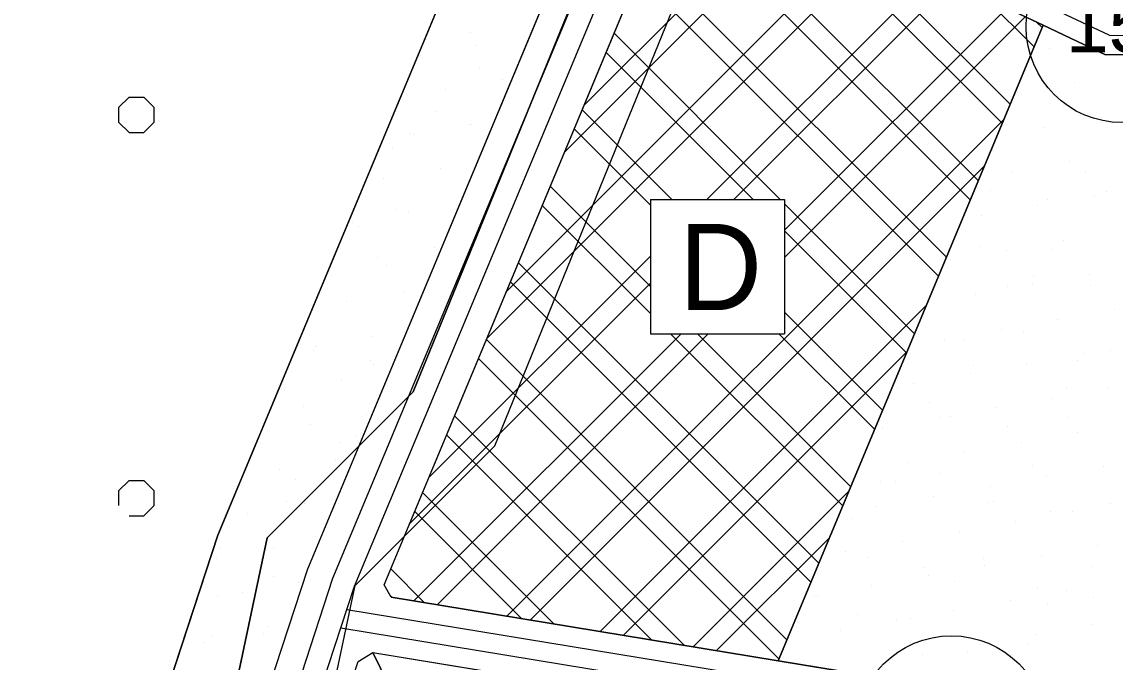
# Model space of a CAD drawing. Extents: x 419109 to 421295, y 4452223 to 4457798.
# Drawn here: x 419679.7 to 419965, y 4456148.7 to 4456315.8 of the extents above; entities that cross this region are included whole.
import ezdxf

# ---------------------------------------------------------------- set-up
doc = ezdxf.new("R2010")
doc.units = 0
for name, color, linetype in [('ADAKENARI', 7, 'Continuous'), ('KALDIRIM_FAT', 7, 'Continuous'), ('KD_DAIRE', 7, 'Continuous'), ('KD_YGEN', 7, 'Continuous'), ('PL_AYA_PARK_DINLENME', 7, 'Continuous'), ('PL_K_DEPOLAMA', 7, 'Continuous'), ('PL_KA_TARIM_ALANI', 7, 'Continuous'), ('PL_TOPLU_ISYERI', 7, 'Continuous'), ('SEMBOL_FAT', 7, 'Continuous'), ('TR_TARIMALANI', 7, 'Continuous'), ('TRFAT_DEPOLAMA', 7, 'Continuous'), ('TRFAT_PARKALANI', 7, 'Continuous')]:
    doc.layers.add(name, color=color, linetype=linetype)

msp = doc.modelspace()

# ---------------------------------------------------------------- linework, layer by layer
at = {"layer": 'ADAKENARI'}
for p, q in [((419730.88, 4456181.8), (419817.34, 4456389.19)), ((419754.34, 4456173.09), (419839.06, 4456376.31)), ((419774.25, 4456168.89), (419852.21, 4456355.88)), ((419946.16, 4456314.89), (419856.08, 4456357.37)), ((419877.03, 4456149.07), (419946.16, 4456314.89)), ((419962.3, 4456307.28), (419946.16, 4456314.89)), ((419962.3, 4456307.28), (419997.77, 4456307.14)), ((419679.75, 4456025.55), (419730.88, 4456181.8)), ((419712.12, 4456044.1), (419754.34, 4456173.09)), ((419776.06, 4456165.64), (419774.25, 4456168.89)), ((419776.06, 4456165.64), (419877.03, 4456149.07)), ((419767.44, 4456148.85), (419771.34, 4456151.21)), ((419771.34, 4456151.21), (420017.31, 4456110.85)), ((419740.97, 4456067.94), (419767.44, 4456148.85)), ((419877.03, 4456149.07), (419969.35, 4456133.92))]:
    msp.add_line(p, q, dxfattribs=at)
at = {"layer": 'KALDIRIM_FAT'}
for p, q in [((419760.9, 4456170.65), (419845.14, 4456372.7)), ((419766.53, 4456168.56), (419850.35, 4456369.61)), ((419963.43, 4456312.27), (419848.95, 4456366.26)), ((419963.43, 4456312.27), (420086.94, 4456311.79)), ((419726.93, 4456066.84), (419760.9, 4456170.65)), ((419732.63, 4456064.98), (419766.53, 4456168.56)), ((419764.54, 4456162.46), (420016.91, 4456121.05)), ((419762.96, 4456157.65), (420017.11, 4456115.95))]:
    msp.add_line(p, q, dxfattribs=at)
at = {"layer": 'KD_DAIRE'}
for centre in [(419966.74, 4456314.48), (419922.22, 4456130.58)]:
    msp.add_circle(centre, 25, dxfattribs=at)
at = {"layer": 'PL_AYA_PARK_DINLENME'}
for points in [[(420118.96, 4457025.05), (419997.85, 4457034.52), (419976.45, 4456862.61), (419990.59, 4456775.21), (419973.03, 4456658.34), (419937.97, 4456539.69), (419817.34, 4456389.19), (419730.88, 4456181.8), (419679.75, 4456025.55), (419854.6, 4455987.6)], [(419859.9, 4456012.03), (419712.12, 4456044.1), (419754.34, 4456173.09), (419839.06, 4456376.31), (419960.56, 4456527.89), (419997.49, 4456652.91), (420015.89, 4456775.35), (420001.7, 4456863.07), (420019.71, 4457007.73), (420039.67, 4457006.17), (420110.63, 4457000.62), (420122.08, 4456999.73), (420124.45, 4456999.54)], [(420016.8, 4456927.25), (420013.63, 4456854.22), (420021.56, 4456763.74), (419972.35, 4456528.79), (419896.15, 4456444.66), (419851.71, 4456390.68), (419781.86, 4456219.24), (419743.76, 4456181.14), (419715.18, 4456046.21), (419900.92, 4456001.76), (419824.72, 4455719.19), (419823.13, 4455660.45), (419756.46, 4455592.19), (419783.44, 4455525.52), (419794.56, 4455425.51), (419778.68, 4455323.91)], [(419804.18, 4455325.18), (419819.77, 4455424.95), (419807.91, 4455531.7), (419785.76, 4455586.42), (419835.59, 4455637.43), (419842.19, 4455646.09), (419927.54, 4456021.09), (419744.69, 4456064.85), (419766.68, 4456168.71), (419803.1, 4456205.13), (419873.42, 4456377.73), (419915.08, 4456428.31), (419995.43, 4456517.04), (420046.79, 4456762.24), (420038.67, 4456854.78), (420041.73, 4456924.97)]]:
    msp.add_lwpolyline(points, dxfattribs=at)
msp.add_lwpolyline([(419877.03, 4456149.07), (419946.16, 4456314.89), (419962.3, 4456307.28), (419997.77, 4456307.14), (419969.35, 4456133.92)], close=True, dxfattribs=at)
at = {"layer": 'PL_K_DEPOLAMA'}
msp.add_lwpolyline([(419774.25, 4456168.89), (419852.21, 4456355.88), (419856.08, 4456357.37), (419946.16, 4456314.89), (419877.03, 4456149.07), (419776.06, 4456165.64)], close=True, dxfattribs=at)
at = {"layer": 'PL_KA_TARIM_ALANI'}
msp.add_lwpolyline([(419792.54, 4455014.98), (419819.96, 4455165.16), (419778.68, 4455323.91), (419794.56, 4455425.51), (419783.44, 4455525.52), (419756.46, 4455592.19), (419823.13, 4455660.45), (419824.72, 4455719.19), (419900.92, 4456001.76), (419869.84, 4456009.19), (419715.18, 4456046.21), (419743.76, 4456181.14), (419781.86, 4456219.24), (419851.71, 4456390.68), (419896.15, 4456444.66), (419972.35, 4456528.79), (420021.56, 4456763.74), (420013.63, 4456854.22), (420016.8, 4456927.25), (420027.91, 4457006.62), (420158.52, 4456994.43), (420142.12, 4457086.4)], dxfattribs=at)
at = {"layer": 'PL_TOPLU_ISYERI'}
for points in [[(419740.97, 4456067.94), (419767.44, 4456148.85), (419771.34, 4456151.21), (419791.67, 4456109.65)], [(419791.67, 4456109.65), (419771.34, 4456151.21), (420017.31, 4456110.85)]]:
    msp.add_lwpolyline(points, dxfattribs=at)
at = {"layer": 'SEMBOL_FAT'}
for p, q in [((419843.7, 4456269.4), (419843.7, 4456234.4)), ((419843.7, 4456269.4), (419878.7, 4456269.4)), ((419878.7, 4456269.4), (419878.7, 4456234.4)), ((419843.7, 4456234.4), (419878.7, 4456234.4))]:
    msp.add_line(p, q, dxfattribs=at)
at = {"layer": 'TR_TARIMALANI'}
for p, q in [((419705, 4456293.41), (419707.71, 4456296.12)), ((419707.75, 4456296.14), (419711.58, 4456296.14)), ((419714.25, 4456293.41), (419711.54, 4456296.12)), ((419705.04, 4456289.6), (419705.04, 4456293.43)), ((419714.29, 4456289.6), (419714.29, 4456293.43)), ((419707.71, 4456286.87), (419705, 4456289.58)), ((419711.54, 4456286.87), (419714.25, 4456289.58)), ((419707.75, 4456286.89), (419711.58, 4456286.89)), ((419705, 4456193.41), (419707.71, 4456196.12)), ((419707.75, 4456196.14), (419711.58, 4456196.14)), ((419714.25, 4456193.41), (419711.54, 4456196.12)), ((419705.04, 4456189.6), (419705.04, 4456193.43)), ((419714.29, 4456189.6), (419714.29, 4456193.43)), ((419711.54, 4456186.87), (419714.25, 4456189.58)), ((419707.75, 4456186.89), (419711.58, 4456186.89))]:
    msp.add_line(p, q, dxfattribs=at)
at = {"layer": 'TRFAT_DEPOLAMA'}
for p, q in [((419850.88, 4456352.69), (419929.25, 4456274.33)), ((419848.8, 4456347.7), (419927.17, 4456269.34)), ((419826.37, 4456293.91), (419879.02, 4456346.55)), ((419877.54, 4456347.25), (419935.49, 4456289.3)), ((419821.32, 4456281.78), (419883.82, 4456344.29)), ((419890.92, 4456340.94), (419937.57, 4456294.29)), ((419806.15, 4456245.4), (419898.24, 4456337.49)), ((419801.09, 4456233.27), (419903.04, 4456335.22)), ((419842.56, 4456332.73), (419920.93, 4456254.36)), ((419840.48, 4456327.74), (419918.85, 4456249.37)), ((419858.43, 4456269.4), (419917.46, 4456328.43)), ((419865.5, 4456269.4), (419922.26, 4456326.16)), ((419931.06, 4456322.01), (419943.81, 4456309.26)), ((419878.7, 4456261.38), (419936.68, 4456319.36)), ((419878.7, 4456254.31), (419941.49, 4456317.1)), ((419944.44, 4456315.7), (419945.89, 4456314.25)), ((419834.24, 4456312.77), (419877.61, 4456269.4)), ((419832.16, 4456307.78), (419870.54, 4456269.4)), ((419806.28, 4456160.68), (419935.91, 4456290.31)), ((419825.91, 4456292.81), (419849.33, 4456269.4)), ((419823.83, 4456287.82), (419843.7, 4456267.95)), ((419812.36, 4456159.68), (419930.86, 4456278.18)), ((419817.59, 4456272.85), (419843.7, 4456246.74)), ((419815.51, 4456267.86), (419843.7, 4456239.67)), ((419878.7, 4456268.31), (419912.6, 4456234.4)), ((419878.7, 4456261.24), (419910.52, 4456229.41)), ((419785.93, 4456196.89), (419843.7, 4456254.66)), ((419809.27, 4456252.88), (419887.64, 4456174.52)), ((419780.87, 4456184.76), (419843.7, 4456247.59)), ((419807.19, 4456247.89), (419885.56, 4456169.53)), ((419830.58, 4456156.69), (419915.69, 4456241.8)), ((419878.7, 4456240.03), (419904.28, 4456214.44)), ((419781.98, 4456164.67), (419851.72, 4456234.4)), ((419788.06, 4456163.67), (419858.79, 4456234.4)), ((419848.97, 4456234.4), (419893.88, 4456189.49)), ((419856.04, 4456234.4), (419895.96, 4456194.48)), ((419877.26, 4456234.4), (419902.2, 4456209.45)), ((419800.95, 4456232.92), (419879.32, 4456154.55)), ((419798.87, 4456227.93), (419877.23, 4456149.56)), ((419836.65, 4456155.7), (419910.63, 4456229.68)), ((419792.63, 4456212.96), (419852.49, 4456153.1)), ((419790.54, 4456207.97), (419844.03, 4456154.49)), ((419854.88, 4456152.71), (419895.47, 4456193.3)), ((419784.3, 4456193), (419818.65, 4456158.65)), ((419782.22, 4456188.01), (419810.19, 4456160.04)), ((419860.95, 4456151.71), (419890.41, 4456181.17)), ((419775.98, 4456173.04), (419784.82, 4456164.2)), ((419775.75, 4456166.2), (419776.36, 4456165.59))]:
    msp.add_line(p, q, dxfattribs=at)
at = {"layer": 'TRFAT_PARKALANI'}
for p, q in [((419785.36, 4456311.22), (419785.36, 4456311.22)), ((419796.78, 4456312.93), (419796.78, 4456312.93)), ((419798.4, 4456309.65), (419798.4, 4456309.65)), ((419947.73, 4456308.86), (419947.73, 4456308.86)), ((419954.13, 4456308.68), (419954.13, 4456308.68)), ((419783.63, 4456307.05), (419783.63, 4456307.05)), ((419799.26, 4456303.69), (419799.26, 4456303.69)), ((419941.82, 4456302.98), (419941.82, 4456302.98)), ((419805.06, 4456300.67), (419805.06, 4456300.67)), ((419954.39, 4456299.88), (419954.39, 4456299.88)), ((419790.29, 4456298.07), (419790.29, 4456298.07)), ((419939.61, 4456297.27), (419939.61, 4456297.27)), ((419951.52, 4456293.91), (419951.52, 4456293.91)), ((419787.89, 4456292.41), (419787.89, 4456292.41)), ((419961.05, 4456290.9), (419961.05, 4456290.9)), ((419796.65, 4456288.92), (419796.65, 4456288.92)), ((419796.95, 4456289.09), (419796.95, 4456289.09)), ((419946.28, 4456288.29), (419946.28, 4456288.29)), ((419781.01, 4456286.6), (419781.01, 4456286.6)), ((419782.18, 4456286.48), (419782.18, 4456286.48)), ((419776.4, 4456282.77), (419776.4, 4456282.77)), ((419932.93, 4456282.47), (419932.93, 4456282.47)), ((419952.94, 4456279.31), (419952.94, 4456279.31)), ((419788.84, 4456277.5), (419788.84, 4456277.5)), ((419938.16, 4456276.71), (419938.16, 4456276.71)), ((419957.27, 4456276.79), (419957.27, 4456276.79)), ((419774.07, 4456274.9), (419774.07, 4456274.9)), ((419932.41, 4456271.89), (419932.41, 4456271.89)), ((419959.6, 4456270.33), (419959.6, 4456270.33)), ((419962.82, 4456271.61), (419962.82, 4456271.61)), ((419944.82, 4456267.73), (419944.82, 4456267.73)), ((419947.18, 4456269.29), (419947.18, 4456269.29)), ((419777.54, 4456266.91), (419777.54, 4456266.91)), ((419780.73, 4456265.92), (419780.73, 4456265.92)), ((419930.05, 4456265.12), (419930.05, 4456265.12)), ((419765.96, 4456263.32), (419765.96, 4456263.32)), ((419767.51, 4456262.25), (419767.51, 4456262.25)), ((419792.31, 4456264.3), (419792.31, 4456264.3)), ((419787.39, 4456256.94), (419787.39, 4456256.94)), ((419929.81, 4456257.12), (419929.81, 4456257.12)), ((419936.71, 4456256.14), (419936.71, 4456256.14)), ((419948.38, 4456256.27), (419948.38, 4456256.27)), ((419951.48, 4456258.75), (419951.48, 4456258.75)), ((419772.62, 4456254.34), (419772.62, 4456254.34)), ((419921.94, 4456253.54), (419921.94, 4456253.54)), ((419774.94, 4456252.13), (419774.94, 4456252.13)), ((419759.3, 4456249.82), (419759.3, 4456249.82)), ((419943.71, 4456249.59), (419943.71, 4456249.59)), ((419958.15, 4456249.77), (419958.15, 4456249.77)), ((419779.28, 4456245.36), (419779.28, 4456245.36)), ((419936.89, 4456246.63), (419936.89, 4456246.63)), ((419943.37, 4456247.16), (419943.37, 4456247.16)), ((419958.48, 4456246.99), (419958.48, 4456246.99)), ((419764.51, 4456242.75), (419764.51, 4456242.75)), ((419928.6, 4456244.56), (419928.6, 4456244.56)), ((419964.81, 4456240.79), (419964.81, 4456240.79)), ((419950.03, 4456238.18), (419950.03, 4456238.18)), ((419771.17, 4456233.77), (419771.17, 4456233.77)), ((419935.26, 4456235.58), (419935.26, 4456235.58)), ((419941.11, 4456234.82), (419941.11, 4456234.82)), ((419756.39, 4456231.17), (419756.39, 4456231.17)), ((419920.49, 4456232.98), (419920.49, 4456232.98)), ((419925.47, 4456232.5), (419925.47, 4456232.5)), ((419755.82, 4456230.12), (419755.82, 4456230.12)), ((419770.6, 4456227.51), (419770.6, 4456227.51)), ((419956.69, 4456229.2), (419956.69, 4456229.2)), ((419963.83, 4456230.08), (419963.83, 4456230.08)), ((419771.47, 4456226.41), (419771.47, 4456226.41)), ((419928, 4456226.11), (419928, 4456226.11)), ((419941.92, 4456226.6), (419941.92, 4456226.6)), ((419955.01, 4456227.29), (419955.01, 4456227.29)), ((419763.05, 4456222.19), (419763.05, 4456222.19)), ((419927.15, 4456224), (419927.15, 4456224)), ((419748.28, 4456219.58), (419748.28, 4456219.58)), ((419908.09, 4456220.33), (419908.09, 4456220.33)), ((419912.38, 4456221.39), (419912.38, 4456221.39)), ((419952.34, 4456220.43), (419952.34, 4456220.43)), ((419963.35, 4456220.22), (419963.35, 4456220.22)), ((419916.51, 4456216.47), (419916.51, 4456216.47)), ((419948.58, 4456217.62), (419948.58, 4456217.62)), ((419753.22, 4456215.35), (419753.22, 4456215.35)), ((419933.81, 4456215.02), (419933.81, 4456215.02)), ((419754.94, 4456210.6), (419754.94, 4456210.6)), ((419769.71, 4456213.21), (419769.71, 4456213.21)), ((419919.04, 4456212.41), (419919.04, 4456212.41)), ((419921.99, 4456212.8), (419921.99, 4456212.8)), ((419952.4, 4456212.52), (419952.4, 4456212.52)), ((419767.12, 4456207.82), (419767.12, 4456207.82)), ((419904.27, 4456209.81), (419904.27, 4456209.81)), ((419936.76, 4456210.2), (419936.76, 4456210.2)), ((419955.24, 4456208.64), (419955.24, 4456208.64)), ((419762.58, 4456205.9), (419762.58, 4456205.9)), ((419940.47, 4456206.04), (419940.47, 4456206.04)), ((419925.7, 4456203.43), (419925.7, 4456203.43)), ((419746.83, 4456199.02), (419746.83, 4456199.02)), ((419761.6, 4456201.62), (419761.6, 4456201.62)), ((419910.93, 4456200.83), (419910.93, 4456200.83)), ((419943.45, 4456199.92), (419943.45, 4456199.92)), ((419961.9, 4456199.66), (419961.9, 4456199.66)), ((419751.09, 4456196.26), (419751.09, 4456196.26)), ((419919.39, 4456198.03), (419919.39, 4456198.03)), ((419947.13, 4456197.06), (419947.13, 4456197.06)), ((419903.75, 4456195.71), (419903.75, 4456195.71)), ((419907.61, 4456195.96), (419907.61, 4456195.96)), ((419932.36, 4456194.45), (419932.36, 4456194.45)), ((419748.88, 4456190.73), (419748.88, 4456190.73)), ((419917.59, 4456191.85), (419917.59, 4456191.85)), ((419933.29, 4456190.5), (419933.29, 4456190.5)), ((419753.49, 4456190.04), (419753.49, 4456190.04)), ((419902.82, 4456189.24), (419902.82, 4456189.24)), ((419931.96, 4456190.28), (419931.96, 4456190.28)), ((419948.06, 4456187.9), (419948.06, 4456187.9)), ((419953.79, 4456188.08), (419953.79, 4456188.08)), ((419963.7, 4456190.22), (419963.7, 4456190.22)), ((419738.72, 4456187.43), (419738.72, 4456187.43)), ((419896.12, 4456186.31), (419896.12, 4456186.31)), ((419939.02, 4456185.47), (419939.02, 4456185.47)), ((419924.25, 4456182.87), (419924.25, 4456182.87)), ((419909.48, 4456180.26), (419909.48, 4456180.26)), ((419960.45, 4456179.1), (419960.45, 4456179.1)), ((419731.5, 4456178.56), (419731.5, 4456178.56)), ((419745.38, 4456178.45), (419745.38, 4456178.45)), ((419894.7, 4456177.66), (419894.7, 4456177.66)), ((419945.68, 4456176.49), (419945.68, 4456176.49)), ((419730.61, 4456175.85), (419730.61, 4456175.85)), ((419742.19, 4456175.74), (419742.19, 4456175.74)), ((419900.27, 4456176.01), (419900.27, 4456176.01)), ((419915.05, 4456173.41), (419915.05, 4456173.41)), ((419930.69, 4456175.73), (419930.69, 4456175.73)), ((419930.91, 4456173.89), (419930.91, 4456173.89)), ((419958.9, 4456173.72), (419958.9, 4456173.72)), ((419745.4, 4456171.03), (419745.4, 4456171.03)), ((419916.14, 4456171.28), (419916.14, 4456171.28)), ((419752.04, 4456169.47), (419752.04, 4456169.47)), ((419901.36, 4456168.68), (419901.36, 4456168.68)), ((419923.07, 4456169.76), (419923.07, 4456169.76)), ((419944.59, 4456168.2), (419944.59, 4456168.2)), ((419730.7, 4456166.1), (419730.7, 4456166.1)), ((419737.27, 4456166.87), (419737.27, 4456166.87)), ((419886.59, 4456166.07), (419886.59, 4456166.07)), ((419887.23, 4456165.8), (419887.23, 4456165.8)), ((419937.57, 4456164.91), (419937.57, 4456164.91)), ((419952.34, 4456167.51), (419952.34, 4456167.51)), ((419959.36, 4456165.6), (419959.36, 4456165.6)), ((419922.8, 4456162.3), (419922.8, 4456162.3)), ((419947.41, 4456164.08), (419947.41, 4456164.08)), ((419897.67, 4456161.24), (419897.67, 4456161.24)), ((419908.02, 4456159.7), (419908.02, 4456159.7)), ((419911.58, 4456160.12), (419911.58, 4456160.12)), ((419742.8, 4456156.26), (419742.8, 4456156.26)), ((419743.93, 4456157.89), (419743.93, 4456157.89)), ((419882.03, 4456158.92), (419882.03, 4456158.92)), ((419893.25, 4456157.09), (419893.25, 4456157.09)), ((419959, 4456158.53), (419959, 4456158.53)), ((419727.16, 4456153.94), (419727.16, 4456153.94)), ((419729.16, 4456155.28), (419729.16, 4456155.28)), ((419911.57, 4456153.71), (419911.57, 4456153.71)), ((419941.99, 4456153.43), (419941.99, 4456153.43)), ((419944.23, 4456155.93), (419944.23, 4456155.93)), ((419914.69, 4456150.72), (419914.69, 4456150.72)), ((419926.35, 4456151.11), (419926.35, 4456151.11)), ((419929.46, 4456153.32), (419929.46, 4456153.32))]:
    msp.add_line(p, q, dxfattribs=at)

# ---------------------------------------------------------------- texts
at = {"layer": 'KD_YGEN'}
msp.add_text('15', height=15, dxfattribs=at).set_placement((419952.09, 4456307.78))
at = {"layer": 'SEMBOL_FAT'}
msp.add_text('D', height=22.5, dxfattribs=at).set_placement((419851.14, 4456240.56))

doc.saveas('drawing.dxf')
